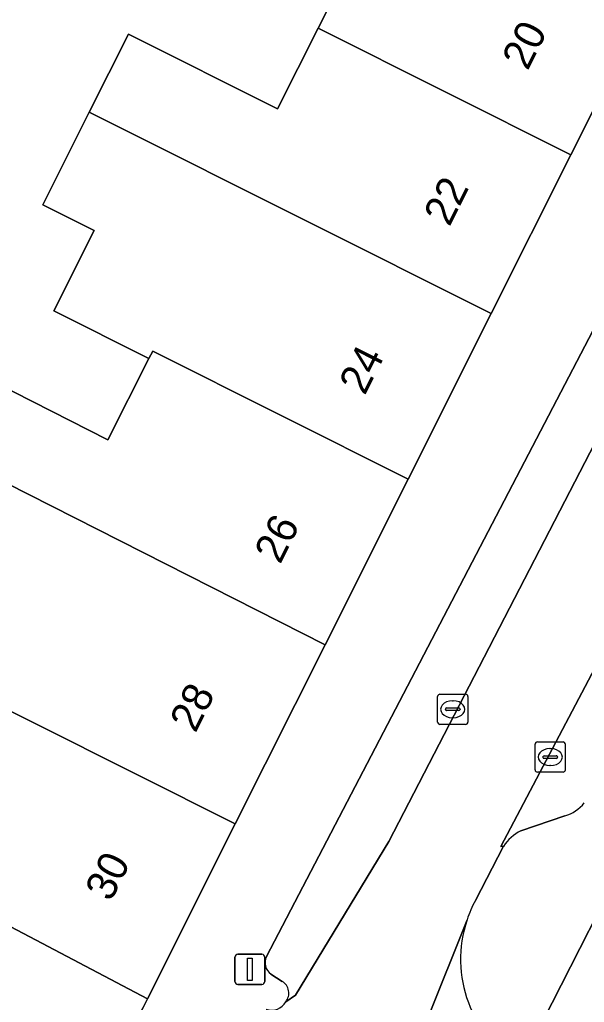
# Model space of a CAD drawing. Extents: x 160349 to 161355, y 381727 to 382854.
# Drawn here: x 161083.06 to 161101.77, y 382548.42 to 382581 of the extents above; entities that cross this region are included whole.
import ezdxf

# ---------------------------------------------------------------- set-up
doc = ezdxf.new("R2010")
doc.units = 0
for name, color, linetype in [('IMGEO_Erf', 7, 'Continuous'), ('IMGEO_Kolk', 7, 'Continuous'), ('IMGEO_Lichtmast', 7, 'Continuous'), ('IMGEO_Pand', 7, 'Continuous'), ('IMGEO_Pand_nummerreeks', 7, 'Continuous'), ('IMGEO_Parkeervlak_open', 7, 'Continuous'), ('IMGEO_Rijbaan_lokaal_open', 7, 'Continuous'), ('IMGEO_Voetpad_open', 7, 'Continuous')]:
    doc.layers.add(name, color=color, linetype=linetype)

msp = doc.modelspace()

# ---------------------------------------------------------------- linework, layer by layer
at = {"layer": 'IMGEO_Erf'}
msp.add_lwpolyline([(161081.614, 382569.288), (161085.985, 382567.074), (161087.346, 382569.763), (161084.198, 382571.342), (161085.535, 382574.007), (161083.83, 382574.862), (161085.37, 382577.931), (161086.666, 382580.514), (161091.6, 382578.039), (161092.956, 382580.717), (161094.399, 382583.567)], dxfattribs=at)
at = {"layer": 'IMGEO_Kolk'}
for p, q in [((161096.912, 382557.711), (161096.912, 382558.563)), ((161096.987, 382558.637), (161097.839, 382558.637)), ((161097.913, 382558.563), (161097.913, 382557.711)), ((161097.4, 382558.417), (161097.425, 382558.417)), ((161097.171, 382558.131), (161097.171, 382558.143)), ((161097.609, 382558.094), (161097.211, 382558.094)), ((161097.214, 382558.18), (161097.612, 382558.18)), ((161097.655, 382558.143), (161097.655, 382558.131)), ((161097.839, 382557.637), (161096.987, 382557.637)), ((161097.423, 382557.857), (161097.398, 382557.857)), ((161100.142, 382556.127), (161100.142, 382556.979)), ((161100.217, 382557.053), (161101.069, 382557.053)), ((161101.143, 382556.979), (161101.143, 382556.127)), ((161100.444, 382556.596), (161100.842, 382556.596)), ((161100.63, 382556.833), (161100.655, 382556.833)), ((161100.401, 382556.547), (161100.401, 382556.559)), ((161100.839, 382556.51), (161100.441, 382556.51)), ((161100.653, 382556.273), (161100.628, 382556.273)), ((161100.885, 382556.559), (161100.885, 382556.547)), ((161101.069, 382556.053), (161100.217, 382556.053))]:
    msp.add_line(p, q, dxfattribs=at)
for points in [[(161096.912, 382557.711), (161096.912, 382558.563)], [(161096.987, 382558.637), (161097.839, 382558.637)], [(161097.913, 382558.563), (161097.913, 382557.711)], [(161097.839, 382557.637), (161096.987, 382557.637)], [(161100.142, 382556.127), (161100.142, 382556.979)], [(161100.217, 382557.053), (161101.069, 382557.053)], [(161101.143, 382556.979), (161101.143, 382556.127)], [(161101.069, 382556.053), (161100.217, 382556.053)]]:
    msp.add_lwpolyline(points, dxfattribs=at)
for centre, radius, start, end in [((161096.989, 382558.561), 0.0765, 91.552, 178.448), ((161096.989, 382558.561), 0.0765, 91.552, 178.448), ((161097.837, 382558.561), 0.0765, 1.552, 88.448), ((161097.837, 382558.561), 0.0765, 1.552, 88.448), ((161097.211, 382558.14), 0.0403, 85.8775, 175.7526), ((161097.208, 382558.13), 0.0366, 178.938, 274.7102), ((161097.612, 382558.137), 0.043, 264.8664, 352.4533), ((161097.616, 382558.142), 0.0386, 1.7309, 96.639), ((161096.989, 382557.713), 0.0765, 181.552, 268.448), ((161096.989, 382557.713), 0.0765, 181.552, 268.448), ((161097.837, 382557.713), 0.0765, 271.552, 358.448), ((161097.837, 382557.713), 0.0765, 271.552, 358.448), ((161100.219, 382556.977), 0.0765, 91.552, 178.448), ((161100.219, 382556.977), 0.0765, 91.552, 178.448), ((161101.067, 382556.977), 0.0765, 1.552, 88.448), ((161101.067, 382556.977), 0.0765, 1.552, 88.448), ((161100.441, 382556.556), 0.0403, 85.8775, 175.7526), ((161100.846, 382556.558), 0.0386, 1.7309, 96.639), ((161100.438, 382556.546), 0.0366, 178.938, 274.7102), ((161100.842, 382556.553), 0.043, 264.8664, 352.4533), ((161100.219, 382556.129), 0.0765, 181.552, 268.448), ((161100.219, 382556.129), 0.0765, 181.552, 268.448), ((161101.067, 382556.129), 0.0765, 271.552, 358.448), ((161101.067, 382556.129), 0.0765, 271.552, 358.448)]:
    msp.add_arc(centre, radius, start, end, dxfattribs=at)
for centre, major_axis, ratio, start_param, end_param in [((161097.399, 382558.137), (-0.387, 0.002), 0.722429, 4.712389, 7.853982), ((161097.424, 382558.137), (-0.39, 0.002), 0.717154, 1.570796, 4.712389), ((161100.629, 382556.553), (-0.387, 0.002), 0.722429, 4.712389, 7.853982), ((161100.654, 382556.553), (-0.39, 0.002), 0.717154, 1.570796, 4.712389)]:
    msp.add_ellipse(centre, major_axis=major_axis, ratio=ratio, start_param=start_param, end_param=end_param, dxfattribs=at)
at = {"layer": 'IMGEO_Lichtmast'}
for p, q in [((161090.196, 382549.117), (161090.196, 382549.917)), ((161090.196, 382549.917), (161090.196, 382549.117)), ((161090.296, 382550.017), (161091.086, 382550.017)), ((161091.086, 382550.017), (161090.296, 382550.017)), ((161091.186, 382549.917), (161091.186, 382549.117)), ((161091.186, 382549.117), (161091.186, 382549.917)), ((161091.086, 382549.017), (161090.296, 382549.017)), ((161090.296, 382549.017), (161091.086, 382549.017))]:
    msp.add_line(p, q, dxfattribs=at)
msp.add_lwpolyline([(161090.616, 382549.892), (161090.766, 382549.892), (161090.766, 382549.142), (161090.616, 382549.142), (161090.616, 382549.892)], dxfattribs=at)
for centre, start, end in [((161090.296, 382549.917), 90, 180), ((161090.296, 382549.917), 90, 180), ((161091.086, 382549.917), 0, 90), ((161091.086, 382549.917), 360, 90), ((161090.296, 382549.117), 180, 270), ((161090.296, 382549.117), 180, 270), ((161091.086, 382549.117), 270, 0), ((161091.086, 382549.117), 270, 0)]:
    msp.add_arc(centre, 0.1, start, end, dxfattribs=at)
at = {"layer": 'IMGEO_Pand'}
for points in [[(161095.441, 382588.694), (161095.078, 382588.203), (161092.509, 382590.102), (161089.984, 382591.969), (161087.88, 382589.402), (161090.725, 382586.578), (161091.619, 382585.689), (161093.089, 382584.23), (161094.399, 382583.567), (161092.956, 382580.717), (161101.329, 382576.517), (161103.703, 382581.252)], [(161098.689, 382571.251), (161101.329, 382576.517), (161092.956, 382580.717), (161091.6, 382578.039), (161086.666, 382580.514), (161085.37, 382577.931), (161086.116, 382577.557)], [(161086.116, 382577.557), (161085.37, 382577.931), (161083.83, 382574.862), (161085.535, 382574.007), (161084.198, 382571.342), (161087.346, 382569.763), (161087.471, 382570.01), (161095.937, 382565.764), (161098.689, 382571.251)], [(161087.471, 382570.01), (161087.346, 382569.763), (161085.985, 382567.074), (161081.614, 382569.288), (161080.345, 382566.783), (161093.187, 382560.278), (161095.937, 382565.764)], [(161093.187, 382560.278), (161080.345, 382566.783), (161078.309, 382567.814), (161076.834, 382564.9), (161081.719, 382562.427), (161080.171, 382559.369), (161090.207, 382554.335)], [(161080.171, 382559.369), (161078.564, 382556.195), (161074.196, 382558.407), (161073.009, 382556.063), (161079.296, 382552.752), (161081.731, 382551.47), (161087.3, 382548.537), (161090.207, 382554.335)], [(161111.615, 382552.875), (161112.845, 382555.237), (161109.267, 382557.062), (161109.09, 382556.716), (161108.257, 382557.142), (161107.223, 382555.116), (161105.062, 382556.218), (161103.755, 382553.658), (161103.462, 382553.808), (161100.395, 382547.799), (161103.885, 382546.018), (161103.927, 382545.2), (161106.842, 382543.712)], [(161081.731, 382551.47), (161081.021, 382550.089), (161080.154, 382548.402), (161085.767, 382545.517), (161087.152, 382548.246), (161087.3, 382548.537)]]:
    msp.add_lwpolyline(points, close=True, dxfattribs=at)
at = {"layer": 'IMGEO_Parkeervlak_open'}
for points in [[(161105.795, 382577.867), (161091.24, 382549.938)], [(161091.878, 382548.442), (161092.198, 382548.66), (161095.294, 382553.755), (161104.288, 382571.144)], [(161105.538, 382566.071), (161104.717, 382564.647), (161104.28, 382563.589), (161099.005, 382553.59), (161099.095, 382553.594)], [(161099.669, 382554.104), (161101.13, 382554.601)], [(161091.39, 382549.355), (161091.758, 382549.118)]]:
    msp.add_lwpolyline(points, dxfattribs=at)
for centre, radius, start, end in [((161100.74, 382555.866), 1.323, 287.1185, 321.2836), ((161100.285, 382552.832), 1.413, 115.8574, 147.3848), ((161091.646, 382549.732), 0.455, 153.0634, 235.794), ((161091.533, 382548.729), 0.449, 320.2303, 59.9017)]:
    msp.add_arc(centre, radius, start, end, dxfattribs=at)
at = {"layer": 'IMGEO_Rijbaan_lokaal_open'}
for points in [[(161098.163, 382551.797), (161099.095, 382553.594), (161099.005, 382553.59), (161104.28, 382563.589), (161104.717, 382564.647), (161105.538, 382566.071), (161107.343, 382569.517), (161105.99, 382570.217), (161104.288, 382571.144), (161095.294, 382553.755), (161092.198, 382548.66), (161091.878, 382548.442)], [(161090.692, 382548.108), (161090.435, 382547.539), (161088.512, 382543.877), (161088.449, 382543.736), (161084.723, 382536.747), (161090.107, 382533.97), (161093.974, 382541.371), (161097.887, 382551.158)], [(161097.887, 382551.158), (161093.974, 382541.371)]]:
    msp.add_lwpolyline(points, dxfattribs=at)
for centre, radius, start, end in [((161101.716, 382549.883), 4.036, 151.6925, 161.586), ((161101.791, 382549.849), 4.118, 161.4692, 239.1886), ((161091.414, 382548.692), 0.527, 249.8211, 331.7181)]:
    msp.add_arc(centre, radius, start, end, dxfattribs=at)
at = {"layer": 'IMGEO_Voetpad_open'}
for points in [[(161141.202, 382611.499), (161136.444, 382607.618), (161136.289, 382607.808), (161131.806, 382604.151), (161127.199, 382600.391), (161122.798, 382596.801), (161118.06, 382592.935), (161118.227, 382592.726), (161113.679, 382589.015), (161109.049, 382585.237), (161108.733, 382585.357), (161103.703, 382581.252), (161101.329, 382576.517), (161098.689, 382571.251), (161095.937, 382565.764), (161093.187, 382560.278), (161090.207, 382554.335), (161087.3, 382548.537), (161087.152, 382548.246), (161085.767, 382545.517), (161082.908, 382540.187)], [(161099.682, 382546.313), (161100.395, 382547.799), (161103.462, 382553.808), (161103.755, 382553.658), (161105.062, 382556.218), (161105.689, 382557.522), (161105.574, 382557.581), (161107.576, 382561.502), (161107.599, 382561.49), (161107.619, 382561.533), (161109.224, 382564.518), (161109.114, 382564.579), (161111.969, 382569.974), (161112.418, 382571.163), (161115.065, 382573.329), (161114.91, 382574.277), (161116.382, 382575.481), (161117.232, 382575.16), (161117.342, 382575.25), (161120.123, 382577.526), (161119.959, 382578.524), (161122.212, 382580.368), (161127.199, 382584.449), (161130.319, 382587.003)], [(161091.24, 382549.938), (161105.795, 382577.867)], [(161101.13, 382554.601), (161099.669, 382554.104)], [(161099.095, 382553.594), (161098.163, 382551.797)], [(161091.758, 382549.118), (161091.39, 382549.355)]]:
    msp.add_lwpolyline(points, dxfattribs=at)
for centre, radius, start, end in [((161100.74, 382555.866), 1.323, 287.1185, 321.2836), ((161100.285, 382552.832), 1.413, 115.8574, 147.3848), ((161101.716, 382549.883), 4.036, 151.6925, 161.586), ((161101.791, 382549.849), 4.118, 161.4692, 239.1886), ((161091.646, 382549.732), 0.455, 153.0634, 235.794), ((161091.533, 382548.729), 0.449, 320.2303, 59.9017), ((161091.414, 382548.692), 0.527, 249.8211, 331.7181)]:
    msp.add_arc(centre, radius, start, end, dxfattribs=at)

# ---------------------------------------------------------------- texts
at = {"layer": 'IMGEO_Pand_nummerreeks'}
for s, rotation, p in [('20', 63.3691, (161099.894, 382579.279)), ('22', 63.3712, (161097.302, 382574.107)), ('24', 63.3691, (161094.497, 382568.514)), ('26', 63.3691, (161091.691, 382562.918)), ('28', 63.3712, (161088.887, 382557.325)), ('30', 63.3691, (161086.081, 382551.729))]:
    msp.add_text(s, height=1, rotation=rotation, dxfattribs=at).set_placement(p)

doc.saveas('drawing.dxf')
